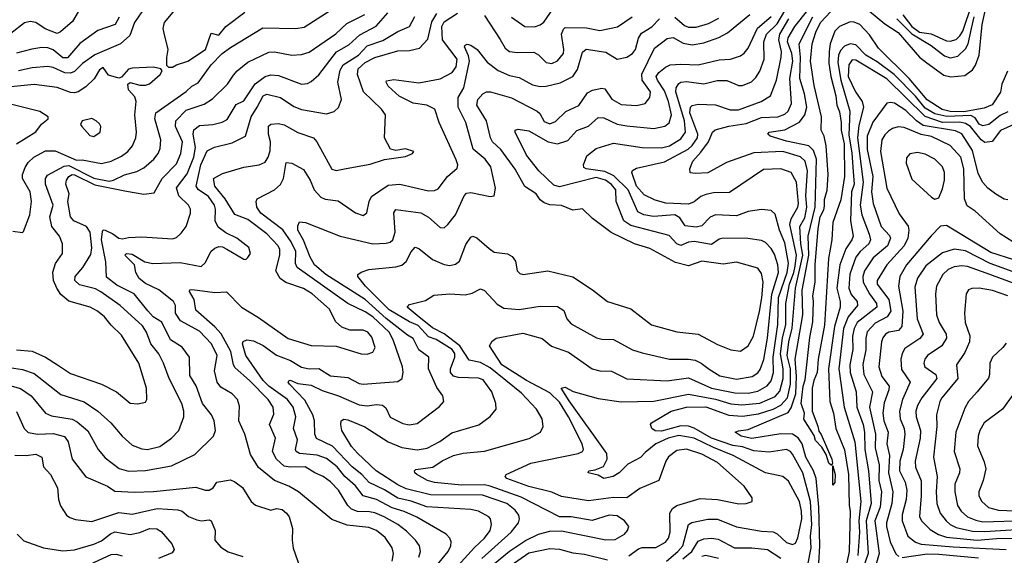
# Model space of a CAD drawing. Extents: x 1308313 to 1441400, y 959662 to 1036319.
# Tile 354 of 656: x 1375681 to 1380796, y 1001755 to 1004540. Entities that reach past the tile are written whole.
import ezdxf

# ---------------------------------------------------------------- set-up
doc = ezdxf.new("R2010")
doc.units = 0

msp = doc.modelspace()

# ---------------------------------------------------------------- linework, layer by layer
at = {"layer": '0CON10XD'}
for points in [[(1375663.7, 1002823.7), (1375745, 1002816.1), (1375815, 1002785.4), (1375876.4, 1002746.4), (1375945, 1002701.2), (1376105.3, 1002645.3), (1376184, 1002605), (1376255, 1002546), (1376295, 1002542.5), (1376335, 1002551.2), (1376340.8, 1002565), (1376339.5, 1002625), (1376300, 1002755), (1376209.7, 1002899.7), (1376155, 1002952.2), (1376120.9, 1002995), (1376084.8, 1003024.9), (1376046.2, 1003046.2), (1375936.6, 1003076.6), (1375895, 1003112), (1375873.8, 1003143.8), (1375855.9, 1003185), (1375852.3, 1003227.7), (1375866.9, 1003273.1), (1375903.8, 1003325), (1375903.3, 1003375), (1375887.1, 1003415), (1375847.2, 1003465), (1375837.9, 1003515), (1375853.8, 1003575), (1375815.2, 1003685), (1375814, 1003715), (1375825, 1003732.2), (1375911.7, 1003778.3), (1375935, 1003781.6), (1376065, 1003716.1), (1376145, 1003701.4), (1376167.1, 1003705), (1376225, 1003734.3), (1376289.5, 1003750.5), (1376325, 1003770.4), (1376377.7, 1003815), (1376400, 1003845), (1376409.9, 1003870.1), (1376413.3, 1003915), (1376383, 1004025), (1376388, 1004055), (1376545, 1004166.7), (1376575, 1004194.7), (1376608.3, 1004211.7), (1376674.6, 1004305), (1376733.3, 1004365), (1376775.3, 1004395), (1376942.9, 1004497.1), (1377115, 1004494.6), (1377158.3, 1004501.7), (1377299.1, 1004590.9)], [(1376335, 1004608.6), (1376277.6, 1004525), (1376252.6, 1004457.4), (1376205, 1004413.8), (1376071.8, 1004358.2), (1376006.9, 1004313.1), (1375965, 1004271.4), (1375945, 1004261.3), (1375915, 1004262.9), (1375855, 1004291.8), (1375826.7, 1004296.7), (1375745, 1004290.4), (1375675, 1004274.3)], [(1376485, 1004590), (1376431.4, 1004525), (1376424.5, 1004495), (1376429.8, 1004469.8), (1376450.8, 1004385), (1376442.9, 1004342.9), (1376443.3, 1004303.3), (1376453, 1004293), (1376475, 1004292.9)], [(1378845, 1001753.2), (1378895, 1001789.5), (1378915, 1001795.3), (1378985, 1001795.9), (1379036.3, 1001823.7), (1379050.9, 1001845), (1379059.5, 1001875), (1379058.2, 1001975), (1379071.5, 1001998.5), (1379095.2, 1002014.8), (1379215, 1002050.6), (1379305, 1002045.3), (1379416.9, 1002023.1), (1379455.5, 1002024.5), (1379486.7, 1002035), (1379485.8, 1002055), (1379444.5, 1002115), (1379305, 1002238.7), (1379225, 1002281.9), (1379145, 1002307.3), (1379095, 1002300.6), (1379052.1, 1002267.9), (1379036.8, 1002245), (1379001.4, 1002145), (1378902.5, 1002102.5), (1378835, 1002054.6), (1378765, 1002055.2), (1378635, 1002039.5), (1378495, 1002060.9), (1378445, 1002082.9), (1378325, 1002112.8), (1378211.4, 1002155), (1378202, 1002165), (1378208, 1002175), (1378336, 1002235), (1378581.2, 1002285), (1378604.3, 1002295), (1378609.5, 1002305), (1378603.2, 1002335), (1378531.6, 1002475), (1378485, 1002551.5), (1378435, 1002599.7), (1378314.3, 1002664.3), (1378185, 1002746.3), (1378120.8, 1002845), (1378135, 1002868.8), (1378155.7, 1002884.3), (1378295, 1002909.6), (1378395, 1002881.9), (1378443.2, 1002843.2), (1378532, 1002812), (1378655, 1002725.4), (1378695, 1002713.8), (1378755, 1002712.5), (1378835, 1002673.1), (1379045, 1002661.8), (1379155, 1002678.1), (1379275, 1002624.8), (1379395, 1002600.9), (1379465, 1002597.6), (1379515, 1002609), (1379564, 1002636), (1379585, 1002662.3), (1379597.4, 1002705), (1379595.7, 1002785), (1379619.7, 1002955), (1379623, 1003095), (1379667.3, 1003225), (1379675.1, 1003275), (1379655, 1003379.5), (1379627.8, 1003445), (1379605, 1003529.2), (1379585, 1003548.1), (1379535, 1003553.5), (1379465, 1003542.9), (1379405, 1003519.7), (1379294.7, 1003525.3), (1379267.2, 1003512.8), (1379225, 1003468.5), (1379195, 1003461.1), (1379137.8, 1003467.8), (1379109.6, 1003509.6), (1379085, 1003524.8), (1378972.6, 1003517.4), (1378922.9, 1003525), (1378891.8, 1003541.8), (1378842.2, 1003655), (1378768.1, 1003728.1), (1378721.2, 1003751.2), (1378624.3, 1003764.3), (1378611.8, 1003771.8), (1378609.2, 1003785), (1378627.3, 1003832.7), (1378675, 1003870), (1378765, 1003898.9), (1378915, 1003875.2), (1379015, 1003874), (1379055.8, 1003884.2), (1379115, 1003920), (1379139.2, 1003955), (1379135.1, 1004015), (1379088.5, 1004165), (1379090.3, 1004185), (1379105, 1004208.2), (1379115, 1004215.3), (1379145, 1004218.8), (1379235, 1004205.8), (1379303.4, 1004223.4), (1379354.7, 1004224.7), (1379395, 1004207.3), (1379415, 1004197.3), (1379435, 1004197.7), (1379482.4, 1004217.6), (1379505, 1004239.5), (1379525, 1004272.2), (1379548.9, 1004335), (1379546.4, 1004425), (1379559.7, 1004465), (1379615, 1004518.4), (1379655, 1004585.7)], [(1378235, 1004552.9), (1378305, 1004503.8), (1378355, 1004502.7), (1378385, 1004513.1), (1378402.9, 1004527.1), (1378449.7, 1004595)], [(1379774.3, 1001705.7), (1379791.6, 1001795), (1379789, 1001855), (1379796.5, 1001915), (1379788.6, 1002035), (1379749.7, 1002185), (1379695, 1002281.1), (1379684.8, 1002294.8), (1379665, 1002304.8), (1379575, 1002292), (1379495, 1002299.3), (1379435, 1002318.8), (1379385, 1002326.9), (1379275, 1002364.9), (1379185, 1002416.6), (1379155, 1002427.5), (1379115, 1002429.1), (1379015, 1002401.7), (1378982.7, 1002402.7), (1378964.2, 1002415), (1378958, 1002435), (1378962.5, 1002445), (1379065.4, 1002505), (1379145, 1002526.4), (1379245, 1002528.2), (1379365, 1002484.8), (1379435, 1002478.6), (1379518.6, 1002491.4), (1379595, 1002516), (1379635, 1002535.5), (1379668.8, 1002575), (1379685.8, 1002645), (1379685.8, 1002725), (1379668.2, 1002795), (1379676.7, 1002865), (1379693.8, 1002936.2), (1379710.3, 1003145), (1379749.3, 1003315), (1379738.9, 1003375), (1379733.8, 1003465), (1379759.8, 1003510.2), (1379770.5, 1003565), (1379764.9, 1003625.1), (1379774.1, 1003754.1), (1379761.1, 1003805), (1379736.2, 1003826.2), (1379645, 1003855.5), (1379495, 1003847.5), (1379353, 1003797), (1379255, 1003744.6), (1379190.9, 1003740.9), (1379164.4, 1003744.4), (1379162.5, 1003765), (1379178.2, 1003805), (1379218.7, 1003851.3), (1379259.7, 1003905), (1379279.1, 1003955), (1379293.1, 1003966.9), (1379364.2, 1003985.8), (1379455, 1003999.8), (1379535, 1004031.9), (1379620, 1004035), (1379655, 1004049.1), (1379673.3, 1004065), (1379690.8, 1004105), (1379681, 1004235), (1379697.2, 1004325), (1379692.4, 1004365), (1379669.3, 1004425), (1379672.1, 1004445), (1379707.5, 1004505), (1379775, 1004588.9)], [(1380095.7, 1004585), (1380175, 1004518.6), (1380245, 1004474.1), (1380356, 1004346), (1380393.8, 1004315), (1380482.4, 1004252.4), (1380517.7, 1004242.3), (1380590.3, 1004249.7), (1380630, 1004280), (1380646.5, 1004303.5), (1380664.6, 1004355.4), (1380681, 1004515), (1380705.8, 1004625)], [(1380269.4, 1004565), (1380315, 1004504.3), (1380355, 1004475.5), (1380415, 1004466.4), (1380495, 1004430), (1380515, 1004428.2), (1380545, 1004436.4), (1380565, 1004455.3), (1380579.7, 1004480.3), (1380628.9, 1004625)], [(1375605, 1002735.6), (1375695, 1002721.9), (1375755, 1002700.2), (1375895, 1002590.7), (1376015, 1002553.8), (1376086.5, 1002505), (1376153.9, 1002443.9), (1376212.5, 1002375), (1376265, 1002327.5), (1376315, 1002308.2), (1376345, 1002305.4), (1376408.3, 1002321.7), (1376470, 1002365), (1376507.3, 1002405), (1376533.8, 1002475), (1376534, 1002505), (1376523.3, 1002545), (1376457.5, 1002675), (1376428.4, 1002755), (1376403, 1002803), (1376362, 1002855), (1376340, 1002915), (1376318.8, 1002948.8), (1376202.1, 1003055), (1376102.3, 1003125), (1376075, 1003140.6), (1375991.4, 1003161.4), (1375966.2, 1003185), (1375969.6, 1003205), (1376008.7, 1003251.3), (1376051, 1003319), (1376055.2, 1003354.8), (1376046.5, 1003435), (1376027.2, 1003465), (1375961.5, 1003495), (1375944.2, 1003515), (1375931.5, 1003595), (1375938.2, 1003635), (1375921.1, 1003685), (1375923.3, 1003705), (1375935, 1003724.7), (1375953.3, 1003735), (1375965, 1003734.2), (1376071.7, 1003681.7), (1376235, 1003648.4), (1376325, 1003633.3), (1376379.9, 1003640.1), (1376421.6, 1003715), (1376495, 1003791.5), (1376517.4, 1003845), (1376526.7, 1003905), (1376489.7, 1003985), (1376492.3, 1004015), (1376545, 1004070), (1376639.6, 1004100.4), (1376682, 1004128), (1376759.6, 1004205), (1376791.4, 1004251.4), (1376810, 1004275), (1376865, 1004318.9), (1376975, 1004371.3), (1377003.6, 1004373.6), (1377095, 1004355.4), (1377145, 1004358.9), (1377185, 1004370.8), (1377323.2, 1004466.8), (1377379.9, 1004520.1), (1377472.8, 1004567.2)], [(1375985, 1004581.5), (1375955, 1004531.2), (1375893.3, 1004476.7), (1375875, 1004468.9), (1375812.9, 1004492.9), (1375765, 1004526), (1375735, 1004530), (1375705, 1004523.8), (1375635, 1004468.2)], [(1376196.6, 1004553.4), (1376176, 1004515), (1376086.1, 1004483.9), (1375992.9, 1004417.1), (1375928.1, 1004341.9), (1375905, 1004341.5), (1375855, 1004382.5), (1375826, 1004394), (1375795, 1004395.3), (1375743.4, 1004386.6), (1375664.3, 1004365.7)], [(1377616.2, 1001725), (1377622.5, 1001765), (1377615.4, 1001795), (1377578.8, 1001848.8), (1377535, 1001884.7), (1377495, 1001900), (1377382.7, 1001912.7), (1377302.3, 1001942.3), (1377128.8, 1002085), (1377078.8, 1002115), (1377004.2, 1002144.2), (1376921.9, 1002211.9), (1376880.4, 1002280.4), (1376850.4, 1002385), (1376818.8, 1002455), (1376821.7, 1002531.7), (1376811.4, 1002565), (1376784.6, 1002594.6), (1376725, 1002629.1), (1376706.7, 1002655), (1376692.9, 1002715), (1376706.9, 1002795), (1376677.5, 1002855), (1376615, 1002921.4), (1376515.2, 1002975.2), (1376490.8, 1003015), (1376490.4, 1003055), (1376479.3, 1003075), (1376403.3, 1003135), (1376335, 1003169.3), (1376302, 1003195), (1376283.8, 1003225), (1376276.3, 1003266.3), (1376226.7, 1003315), (1376236, 1003324), (1376265, 1003320.6), (1376331.4, 1003281.4), (1376371.7, 1003271.7), (1376515, 1003277.9), (1376623.3, 1003256.7), (1376644.6, 1003275.4), (1376675, 1003335.8), (1376695, 1003353.1), (1376715, 1003360.6), (1376735, 1003358.6), (1376757.4, 1003347.4), (1376845, 1003294.2), (1376855.9, 1003294.1), (1376866, 1003304), (1376878.8, 1003325), (1376871.4, 1003355), (1376809.2, 1003405), (1376752, 1003432), (1376711, 1003461), (1376695.3, 1003495), (1376697.6, 1003555), (1376692.4, 1003575), (1376661.1, 1003621.1), (1376607.7, 1003657.7), (1376597.5, 1003675), (1376621.3, 1003785), (1376655, 1003858.5), (1376692.2, 1003877.8), (1376785, 1003899.8), (1376852.9, 1003935), (1376882.7, 1004035), (1376914.3, 1004085), (1376945, 1004143.8), (1376965, 1004153.4), (1377035, 1004135.3), (1377105, 1004089.4), (1377145, 1004073.5), (1377275, 1004050), (1377315, 1004062.7), (1377337.1, 1004082.9), (1377352.2, 1004125), (1377332.9, 1004215), (1377345, 1004278.1), (1377361.2, 1004305), (1377440.7, 1004355), (1377485, 1004404.4), (1377567.9, 1004432.1), (1377645, 1004479), (1377705, 1004504.5), (1377733.2, 1004556.8)], [(1376475, 1004292.9), (1376494.4, 1004305.6), (1376553.3, 1004325), (1376646.7, 1004385), (1376675, 1004470), (1376715, 1004460), (1376751.8, 1004505), (1376850.1, 1004579.9)], [(1376684.7, 1003995.3), (1376733.2, 1004006.8), (1376758.5, 1004021.5), (1376805, 1004098.9), (1376845, 1004117.5), (1376903.4, 1004206.6), (1376955, 1004244.8), (1376985, 1004253.2), (1377025, 1004249.5), (1377145, 1004205.4), (1377175, 1004208.5), (1377195, 1004219.1), (1377235, 1004253.5), (1377326.6, 1004373.4), (1377391, 1004409), (1377448.1, 1004461.9), (1377532.8, 1004507.2), (1377593.3, 1004575)], [(1377789, 1001631), (1377907.2, 1001775), (1377921.2, 1001805), (1377922.7, 1001825), (1377914.6, 1001844.6), (1377895.6, 1001865), (1377743, 1001953), (1377677.3, 1001982.7), (1377615, 1002001.5), (1377535, 1002044.8), (1377464.5, 1002064.5), (1377425, 1002116.7), (1377369.5, 1002165), (1377330, 1002215), (1377275, 1002258.7), (1377225.4, 1002275.4), (1377134.8, 1002284.8), (1377117.1, 1002295), (1377114, 1002305), (1377124.3, 1002355), (1377103.1, 1002415), (1377115.8, 1002475), (1377102, 1002525), (1377071.1, 1002565), (1376974.7, 1002634.7), (1376946.1, 1002665), (1376856.1, 1002795), (1376838.9, 1002855), (1376842.4, 1002867.6), (1376860, 1002875), (1376895, 1002871.2), (1376945, 1002845.9), (1377015, 1002795.2), (1377087.4, 1002767.4), (1377145, 1002733), (1377185, 1002724.3), (1377235, 1002727.2), (1377295, 1002687.9), (1377385, 1002680), (1377445, 1002649.3), (1377465, 1002645.3), (1377645, 1002659.5), (1377668.1, 1002675), (1377672.8, 1002707.2), (1377669.6, 1002735), (1377621.4, 1002875), (1377600.8, 1002915), (1377515, 1002996), (1377475, 1003022.1), (1377385, 1003063.9), (1377121.8, 1003251.8), (1377112.8, 1003272.8), (1377114.5, 1003335), (1377090.3, 1003385), (1377047.6, 1003447.6), (1376932.5, 1003535), (1376912.8, 1003565), (1376908.5, 1003595), (1376915, 1003608.9), (1377005, 1003656.2), (1377035, 1003682.9), (1377051.6, 1003715), (1377065, 1003798.1), (1377095, 1003794.6), (1377155, 1003760.6), (1377189.3, 1003705), (1377210.6, 1003655), (1377245, 1003617.3), (1377267.4, 1003607.4), (1377335, 1003598.9), (1377425, 1003535.6), (1377465, 1003521.9), (1377484.4, 1003535.6), (1377495.3, 1003595), (1377508.8, 1003621.2), (1377595, 1003679.7), (1377655, 1003684.7), (1377805, 1003650.8), (1377835, 1003652.7), (1377855, 1003661.1), (1377902.5, 1003725), (1377952.6, 1003767.4), (1377956.7, 1003785), (1377948.8, 1003811.2), (1377859.6, 1004005), (1377837.8, 1004075), (1377795.6, 1004095.6), (1377725, 1004105.2), (1377652.7, 1004142.7), (1377594.5, 1004195), (1377584.5, 1004215), (1377587, 1004223), (1377625, 1004228.8), (1377755, 1004211.3), (1377865, 1004232), (1377928, 1004265), (1377948.9, 1004295), (1377954, 1004335), (1377877, 1004435), (1377873, 1004505), (1377885, 1004528.7), (1377955, 1004574.4)], [(1377905, 1001643.3), (1378043.6, 1001796.4), (1378095.9, 1001845), (1378124, 1001885), (1378132.5, 1001915), (1378126.2, 1001945), (1378118.5, 1001955), (1378065, 1001984.7), (1378025, 1001993.2), (1377795, 1002008.1), (1377715, 1002037.4), (1377645, 1002052.8), (1377575, 1002096.1), (1377496.4, 1002133.6), (1377458.1, 1002175), (1377407.9, 1002215), (1377305, 1002322.5), (1377223.2, 1002363.2), (1377214.7, 1002385), (1377212.4, 1002455), (1377202.8, 1002485), (1377161.9, 1002561.9), (1377082.1, 1002645), (1377075.6, 1002655), (1377078.3, 1002661.7), (1377085, 1002665.3), (1377125, 1002649.1), (1377195, 1002640.7), (1377252.6, 1002612.6), (1377336.9, 1002585), (1377445, 1002538.1), (1377485, 1002532.6), (1377535, 1002539.1), (1377565.2, 1002535.2), (1377582.9, 1002522.9), (1377605, 1002473.3), (1377670.6, 1002440.6), (1377703.6, 1002433.6), (1377745, 1002441.5), (1377861.3, 1002528.7), (1377884.4, 1002555), (1377878.5, 1002585), (1377848.4, 1002628.4), (1377804.7, 1002725), (1377806, 1002785), (1377754.3, 1002824.3), (1377725, 1002882.9), (1377695, 1002900), (1377585, 1002986.3), (1377475, 1003085.4), (1377271.4, 1003215), (1377212.5, 1003265), (1377189.1, 1003305), (1377154.2, 1003394.2), (1377126.2, 1003445), (1377125, 1003467.5), (1377135, 1003490), (1377165, 1003485.7), (1377344.8, 1003414.8), (1377515.3, 1003375.3), (1377585, 1003377.5), (1377605, 1003383.1), (1377619.2, 1003395), (1377631.6, 1003435), (1377623.5, 1003536.5), (1377635, 1003553.1), (1377765, 1003536.7), (1377803.7, 1003513.7), (1377865, 1003460), (1377885, 1003457.8), (1377905, 1003474.5), (1377944.3, 1003525.7), (1377989.2, 1003625), (1378002.3, 1003637.7), (1378025, 1003642), (1378125, 1003620), (1378146.2, 1003623.8), (1378151.9, 1003665), (1378128.8, 1003775), (1378099.3, 1003815), (1378036.2, 1003866.2), (1377997.6, 1004005), (1377958.6, 1004085), (1377959.1, 1004135), (1377987.8, 1004185), (1378017.6, 1004325), (1378012.4, 1004352.4), (1377991.8, 1004398.2), (1377995, 1004408.1), (1378005, 1004412.1), (1378025, 1004407.9), (1378056.9, 1004385), (1378109.5, 1004319.5), (1378165.6, 1004275.6), (1378225, 1004249.7), (1378275, 1004240), (1378345, 1004200.6), (1378385, 1004192.8), (1378415.8, 1004194.2), (1378488.8, 1004211.2), (1378555, 1004244.7), (1378578.1, 1004281.9), (1378605, 1004371.4), (1378623.5, 1004386.5), (1378725, 1004370.9), (1378785, 1004334.2), (1378835, 1004345.2), (1378863.9, 1004365), (1378879.7, 1004385), (1378895.2, 1004444.8), (1378910.2, 1004469.8), (1378965, 1004503.4), (1379003.9, 1004545)], [(1378081.2, 1001738.8), (1378233.4, 1001876.6), (1378271.2, 1001925), (1378277.9, 1001945), (1378273.1, 1001965), (1378255, 1001990.8), (1378210.8, 1002025), (1378085, 1002067.7), (1377815, 1002070.3), (1377689, 1002101), (1377645, 1002121.9), (1377532.5, 1002195), (1377435, 1002286.2), (1377405, 1002320.8), (1377354.5, 1002405), (1377348.6, 1002435), (1377351.4, 1002455), (1377365, 1002462.5), (1377385, 1002459.7), (1377473.6, 1002423.6), (1377595, 1002345.6), (1377665, 1002316.8), (1377745, 1002304), (1377797.7, 1002312.3), (1377862.5, 1002347.5), (1377925, 1002392.7), (1378066, 1002434), (1378125, 1002477.8), (1378155.5, 1002514.5), (1378154.6, 1002545), (1378134.1, 1002605), (1378087.8, 1002667.8), (1378065, 1002675.7), (1377960.7, 1002679.3), (1377935, 1002686.2), (1377917.9, 1002705), (1377918.9, 1002725), (1377941.5, 1002785), (1377940.5, 1002805), (1377928.1, 1002825), (1377845, 1002877.4), (1377805, 1002891.9), (1377750.6, 1002950.6), (1377705, 1002970.1), (1377600.9, 1003030.9), (1377477.4, 1003155), (1377437.1, 1003205), (1377437.5, 1003215), (1377455, 1003228.1), (1377495, 1003241.1), (1377634.1, 1003255.9), (1377665, 1003264.6), (1377687.7, 1003282.3), (1377715, 1003333.1), (1377735, 1003357.1), (1377755, 1003351.1), (1377825, 1003292.7), (1377885, 1003267.3), (1377915, 1003261.8), (1377945, 1003269.4), (1377964.6, 1003285.4), (1377997.9, 1003372.1), (1378025, 1003410), (1378035, 1003414.3), (1378055, 1003405.6), (1378119.9, 1003349.9), (1378145, 1003331.8), (1378215, 1003322.5), (1378239.5, 1003309.5), (1378256.9, 1003285), (1378264.4, 1003234.4), (1378279.7, 1003219.7), (1378295.8, 1003215.8), (1378425, 1003234.5), (1378553.4, 1003203.4), (1378655.9, 1003135.9), (1378734, 1003075), (1378855, 1003036.5), (1378963.3, 1002953.3), (1379095, 1002917.9), (1379205, 1002905.5), (1379305, 1002851.1), (1379375, 1002823.3), (1379425, 1002817.1), (1379465, 1002844.2), (1379492.5, 1002895), (1379523.5, 1003023.5), (1379536.6, 1003093.4), (1379543.1, 1003175), (1379535, 1003220), (1379515, 1003248.5), (1379405, 1003280), (1379335, 1003269.2), (1379225, 1003285.3), (1379155, 1003260.8), (1379087.2, 1003277.2), (1378955, 1003350), (1378875, 1003375.3), (1378754, 1003434), (1378656.9, 1003506.9), (1378605, 1003556.7), (1378555, 1003550.6), (1378495, 1003574.1), (1378435, 1003577.3), (1378405, 1003587.2), (1378385, 1003602.9), (1378362.9, 1003635), (1378305, 1003673.1), (1378255, 1003762.3), (1378179.7, 1003865), (1378137.3, 1003905), (1378126.5, 1003925), (1378105.9, 1004015), (1378055.5, 1004095), (1378060, 1004125), (1378087.5, 1004155), (1378105, 1004164.6), (1378125.7, 1004165.7), (1378235, 1004133.5), (1378368.2, 1004065), (1378382.6, 1004052.6), (1378405, 1004010.8), (1378435, 1003998.9), (1378465, 1004010.4), (1378518.1, 1004061.9), (1378585.9, 1004094.1), (1378630.9, 1004159.1), (1378656.5, 1004173.5), (1378705, 1004183.9), (1378721, 1004181), (1378757.2, 1004127.2), (1378805, 1004098.9), (1378885, 1004093.4), (1378930.8, 1004105), (1378954.5, 1004135), (1378957.8, 1004165), (1378914.3, 1004225), (1378913, 1004257), (1378977.7, 1004392.3), (1379045, 1004441.5), (1379075, 1004447.2), (1379128.2, 1004418.2), (1379175, 1004409.1), (1379235, 1004419.6), (1379312.8, 1004447.2), (1379358.6, 1004471.4), (1379473.1, 1004566.9)], [(1377376.6, 1003766.6), (1377501.7, 1003788.3), (1377575, 1003813.5), (1377685, 1003828.5), (1377721.2, 1003845), (1377728, 1003855), (1377685, 1003869.2), (1377635, 1003859.2), (1377607.7, 1003867.7), (1377576.4, 1003926.4), (1377581.4, 1004045), (1377560.9, 1004075), (1377466.1, 1004165), (1377435.7, 1004255.7), (1377438.3, 1004285), (1377475, 1004316.7), (1377525, 1004342.7), (1377645, 1004377.5), (1377705, 1004379.5), (1377758, 1004392), (1377801.2, 1004438.8), (1377821.1, 1004528.9), (1377848.2, 1004571.8)], [(1378146.5, 1001713.5), (1378225, 1001777.6), (1378308.1, 1001831.8), (1378375.2, 1001864.8), (1378435, 1001881.2), (1378495, 1001882), (1378725, 1001835.4), (1378775, 1001837.7), (1378822.2, 1001865), (1378838.9, 1001885), (1378845.6, 1001905), (1378822.5, 1001935), (1378785, 1001960.9), (1378743.3, 1001965), (1378655, 1001936.6), (1378545, 1001955.8), (1378485, 1001956.1), (1378285, 1002057), (1378125, 1002115.6), (1378095, 1002122), (1377975, 1002120.9), (1377835, 1002133.7), (1377800, 1002145), (1377744.3, 1002175), (1377733.5, 1002185), (1377732.2, 1002195), (1377739.1, 1002200.9), (1377826.3, 1002213.7), (1377875, 1002247.4), (1377935, 1002274.1), (1377985, 1002285.9), (1378095, 1002296.3), (1378327.5, 1002362.5), (1378386, 1002395), (1378400, 1002425), (1378394.4, 1002465), (1378366.1, 1002515), (1378287.7, 1002597.7), (1378125, 1002730), (1378075, 1002758), (1378015, 1002770.8), (1377966.4, 1002845), (1377885, 1002907.7), (1377825, 1002938.9), (1377745, 1003002.8), (1377692.7, 1003045), (1377705, 1003060), (1377789.1, 1003080.9), (1377832.1, 1003107.9), (1377915, 1003115.3), (1377995, 1003108.8), (1378031.2, 1003118.8), (1378075, 1003140.6), (1378095, 1003131.4), (1378160.5, 1003060.5), (1378195, 1003040.7), (1378275, 1003033.2), (1378385, 1003051.1), (1378475, 1003049.2), (1378508.3, 1003028.3), (1378523.3, 1002985), (1378545, 1002959.4), (1378676.7, 1002886.7), (1378705, 1002879.1), (1378765, 1002877.1), (1378865, 1002823.8), (1378915, 1002807.5), (1379055.8, 1002775.8), (1379155, 1002775.2), (1379189.5, 1002769.5), (1379221.8, 1002755), (1379263, 1002723), (1379318.1, 1002688.1), (1379405, 1002671), (1379485.5, 1002684.5), (1379515, 1002704.7), (1379528.2, 1002721.8), (1379545.9, 1002774.1), (1379566, 1002885), (1379587.5, 1003112.5), (1379622.9, 1003225), (1379619.3, 1003265), (1379601.3, 1003321.3), (1379585, 1003350), (1379555, 1003381.5), (1379535, 1003392.7), (1379463.3, 1003403.3), (1379335.3, 1003404.7), (1379315, 1003398.7), (1379275, 1003371.6), (1379185, 1003387.2), (1379155, 1003383.3), (1379115, 1003366.2), (1379094.2, 1003374.2), (1379055, 1003417.3), (1378935, 1003448.5), (1378855, 1003470.4), (1378819.2, 1003495), (1378778.9, 1003595), (1378778, 1003655), (1378755, 1003683.5), (1378724, 1003705), (1378675, 1003719.8), (1378485, 1003671.1), (1378455, 1003679.1), (1378377.7, 1003755), (1378313.2, 1003835), (1378254.3, 1003955), (1378254.3, 1003965.7), (1378269.5, 1003970.5), (1378325, 1003962), (1378425.7, 1003905.7), (1378475, 1003895.2), (1378527.9, 1003912.1), (1378575, 1003963.2), (1378635, 1003986.9), (1378685, 1004030.9), (1378715, 1004029.1), (1378785, 1003996.5), (1378835, 1003987.6), (1378975, 1003974.1), (1379032.8, 1003987.2), (1379055, 1004003.3), (1379066, 1004045), (1379050.5, 1004115), (1379029.7, 1004169.7), (1378993.3, 1004225), (1378987.3, 1004245), (1379000.9, 1004265), (1379036.4, 1004293.6), (1379060, 1004305), (1379115, 1004309.5), (1379205.2, 1004304.8), (1379315, 1004332), (1379373.8, 1004335), (1379425, 1004351.5), (1379445, 1004365.5), (1379465, 1004391.5), (1379513.2, 1004496.8), (1379584.2, 1004555.8)], [(1378095, 1004561.9), (1378177.4, 1004437.4), (1378202.5, 1004392.5), (1378225, 1004375.4), (1378265, 1004369.1), (1378350.8, 1004370.8), (1378375, 1004356.7), (1378415, 1004317.1), (1378445, 1004312.2), (1378475, 1004326.7), (1378505.2, 1004364.8), (1378508.1, 1004385), (1378495.7, 1004464.3), (1378505, 1004490.6), (1378515, 1004499.6), (1378625, 1004498.1), (1378695, 1004483.1), (1378786.9, 1004503.1), (1378861.8, 1004555)], [(1379041.2, 1001725), (1379100.2, 1001775), (1379125.2, 1001805), (1379155, 1001916.2), (1379173.1, 1001926.9), (1379255, 1001943.3), (1379305, 1001943.2), (1379405, 1001904.2), (1379535, 1001880.2), (1379595, 1001877.8), (1379616.5, 1001866.5), (1379665, 1001822.3), (1379695, 1001811.5), (1379710.9, 1001819.1), (1379723.1, 1001846.9), (1379743.9, 1001945), (1379742.9, 1001985), (1379732.6, 1002035), (1379675, 1002141.5), (1379645, 1002165.5), (1379555, 1002184.6), (1379387.3, 1002275), (1379285, 1002315.1), (1379185, 1002365.3), (1379105, 1002378), (1379050, 1002365), (1378985.9, 1002335), (1378929.2, 1002290.8), (1378905, 1002263.8), (1378840.4, 1002229.6), (1378795, 1002183.5), (1378763.8, 1002165), (1378715.6, 1002155.6), (1378685, 1002172.2), (1378634, 1002185), (1378638, 1002195), (1378670.9, 1002199.1), (1378712.7, 1002217.3), (1378733, 1002255), (1378731.5, 1002285), (1378535, 1002558.4), (1378494.4, 1002625), (1378515, 1002629.4), (1378556.7, 1002606.7), (1378685, 1002571.4), (1378805, 1002552.6), (1378975, 1002557.5), (1379155, 1002593.7), (1379295, 1002566.4), (1379375, 1002542.8), (1379432.4, 1002537.6), (1379525, 1002546.5), (1379605, 1002580.4), (1379630.5, 1002609.5), (1379646.2, 1002675), (1379647.5, 1002725), (1379633.6, 1002803.6), (1379642.8, 1002885), (1379660, 1002955), (1379660.3, 1003065), (1379679.8, 1003165), (1379702.8, 1003225), (1379709.3, 1003259.3), (1379715.9, 1003315.9), (1379681.1, 1003475), (1379688, 1003505), (1379724, 1003565), (1379727.4, 1003585), (1379715.9, 1003695.9), (1379688.6, 1003745), (1379635, 1003765.5), (1379545, 1003761.9), (1379368.1, 1003641.9), (1379285, 1003639.5), (1379245, 1003631.6), (1379218.4, 1003621.6), (1379185, 1003593.8), (1379155, 1003581.3), (1379037, 1003587), (1378982.4, 1003602.4), (1378925, 1003630), (1378885, 1003675.3), (1378860.9, 1003745), (1378864.3, 1003755.7), (1378885, 1003767.8), (1379030.9, 1003800.9), (1379153.3, 1003866.6), (1379175, 1003886.2), (1379202.1, 1003925), (1379203.9, 1003945), (1379162.6, 1004055), (1379164.8, 1004085.2), (1379175, 1004094.6), (1379205, 1004101.3), (1379295, 1004098.2), (1379372.2, 1004072.2), (1379415, 1004070.7), (1379533.3, 1004115), (1379581.8, 1004145), (1379612.4, 1004225), (1379636.4, 1004345), (1379638, 1004375), (1379625.1, 1004435), (1379630, 1004465), (1379676.7, 1004545)], [(1379085, 1004553.1), (1379135, 1004510.3), (1379155, 1004501.8), (1379195, 1004501.2), (1379259.9, 1004520.1), (1379312.6, 1004547.4)], [(1379832, 1001715), (1379838.3, 1001805), (1379833.1, 1002005), (1379819.1, 1002155), (1379805.1, 1002195.1), (1379764.3, 1002265), (1379744.8, 1002335), (1379725, 1002366.7), (1379695, 1002385.6), (1379635, 1002386.5), (1379485, 1002362.6), (1379429.4, 1002375), (1379397.1, 1002395), (1379415, 1002403.3), (1379465, 1002409.4), (1379672.5, 1002497.5), (1379688, 1002522), (1379712.5, 1002595), (1379716.3, 1002685), (1379709.6, 1002775), (1379749.1, 1003005), (1379745.7, 1003134.3), (1379780.7, 1003315), (1379776, 1003415), (1379812.8, 1003565), (1379820, 1003815), (1379805, 1003859.2), (1379780, 1003885), (1379665, 1003908.3), (1379580, 1003935), (1379567.5, 1003945), (1379575, 1003956), (1379655, 1003967.7), (1379732.5, 1004007.5), (1379760.2, 1004045), (1379770.3, 1004085), (1379758, 1004155), (1379733.3, 1004235), (1379737.3, 1004345), (1379729.6, 1004415), (1379800.4, 1004555)], [(1380812.8, 1004272.8), (1380782.3, 1004205), (1380775.9, 1004164.1), (1380732.5, 1004097.5), (1380690.6, 1004079.4), (1380585, 1004061.2), (1380515, 1004062.5), (1380473.6, 1004073.6), (1380395, 1004122.8), (1380300.8, 1004235), (1380142.2, 1004392.2), (1380095, 1004461.1), (1380045, 1004514.5), (1380015, 1004527.8), (1379995, 1004528.9), (1379938.9, 1004505), (1379915, 1004479.7), (1379891.6, 1004415), (1379885.3, 1004374.7), (1379884.3, 1004314.3), (1379894.9, 1004245), (1379920.2, 1004145), (1379926.5, 1004095), (1379939.1, 1004060.9), (1379948.5, 1004005), (1379948, 1003965), (1379963.4, 1003895), (1379966.3, 1003725), (1379946.6, 1003603.4), (1379904.2, 1003485), (1379900, 1003395), (1379881.7, 1003298.3), (1379862.5, 1002952.5), (1379829, 1002775), (1379822.9, 1002705), (1379806.4, 1002665), (1379798.4, 1002625), (1379798.3, 1002505), (1379826.8, 1002426.8), (1379831.4, 1002401.4), (1379845, 1002383.8), (1379900, 1002255), (1379903.3, 1002235), (1379898.3, 1002221.7), (1379884.4, 1002235), (1379870.3, 1002280.3), (1379847.8, 1002317.8), (1379815, 1002353.1), (1379807.9, 1002377.9), (1379755, 1002463.3), (1379757.3, 1002495), (1379740, 1002545), (1379751.6, 1002635), (1379761.9, 1002668.1), (1379785, 1002888), (1379801.1, 1002968.9), (1379805.2, 1003075), (1379800.7, 1003105), (1379813.1, 1003175), (1379814, 1003265), (1379828.6, 1003455), (1379839.1, 1003515), (1379858.3, 1003551.7), (1379861.4, 1003571.4), (1379861.8, 1003605), (1379876.2, 1003653.8), (1379880.3, 1003735), (1379871.2, 1003885), (1379860.6, 1003935), (1379844.8, 1003965), (1379845.9, 1004035), (1379808.2, 1004198.2), (1379788.8, 1004325), (1379797.7, 1004415), (1379815.9, 1004475), (1379840.6, 1004525), (1379895, 1004582.9)], [(1380236.7, 1004545), (1380315, 1004466.3), (1380415.8, 1004405), (1380485, 1004352), (1380515, 1004341.1), (1380555, 1004350.9), (1380595, 1004388.4), (1380608.5, 1004415), (1380625.7, 1004495), (1380638.9, 1004555)], [(1380815, 1004061), (1380775, 1004041.5), (1380715, 1003994.8), (1380685, 1003987.9), (1380665, 1003996.6), (1380645, 1004029.2), (1380622.6, 1004042.6), (1380496.6, 1004036.6), (1380435, 1004050.3), (1380385, 1004080.2), (1380335, 1004142.6), (1380223.3, 1004255), (1380135, 1004320.8), (1380076.4, 1004356.4), (1380025, 1004410), (1379994.4, 1004415), (1379965, 1004401.8), (1379945, 1004380.3), (1379934.8, 1004355), (1379931.7, 1004318.3), (1379946.2, 1004225), (1379992.8, 1004065), (1379988.3, 1003941.7), (1380003.9, 1003846.1), (1380010.7, 1003750.7), (1380015.3, 1003685), (1380002.2, 1003645), (1379997, 1003495), (1380011.1, 1003415), (1380004.1, 1003395), (1379971.7, 1003348.3), (1379942, 1003265), (1379926.4, 1003145), (1379942.3, 1003075), (1379942.3, 1003045), (1379913.2, 1002945), (1379882.2, 1002725), (1379889.6, 1002555), (1379909.2, 1002495), (1379920, 1002415), (1379965.8, 1002304.2), (1379986.2, 1002176.2), (1379989.4, 1002015), (1379995.4, 1001985), (1379990.6, 1001775), (1379968.5, 1001675)], [(1380695, 1003901.6), (1380675, 1003915.2), (1380619.4, 1003985), (1380595, 1004001), (1380565, 1004007.1), (1380475, 1004005.6), (1380385, 1004036.7), (1380185, 1004232.8), (1380025, 1004329.8), (1380005, 1004331.8), (1379988.9, 1004305), (1379984, 1004245), (1380022.4, 1004165), (1380057.5, 1004115), (1380064.8, 1004085), (1380039.5, 1003990.5), (1380032.3, 1003925), (1380062.7, 1003695), (1380047, 1003575), (1380055.5, 1003525), (1380094.4, 1003425), (1380100.2, 1003395), (1380091.4, 1003375), (1380047.4, 1003335), (1380024.8, 1003305), (1379993.1, 1003216.9), (1379987.7, 1003145), (1380001, 1003111), (1380030.8, 1003075), (1380033.6, 1003055), (1379984.4, 1002995.6), (1379959.7, 1002935), (1379937, 1002725), (1379963.2, 1002525), (1380018.8, 1002345), (1380050.9, 1002035), (1380040.3, 1001935), (1380043.4, 1001875), (1380034.9, 1001755)], [(1375708.5, 1003771.5), (1375725, 1003798.4), (1375753.3, 1003825), (1375815, 1003858.3), (1375865, 1003857.5), (1375975, 1003809.5), (1376005, 1003810.7), (1376105, 1003793), (1376155.2, 1003804.8), (1376209.3, 1003830.7), (1376242.5, 1003855), (1376267.1, 1003885), (1376283.8, 1003925), (1376288.2, 1003955), (1376278.1, 1004045), (1376286.2, 1004115), (1376278.3, 1004138.3), (1376246.7, 1004175), (1376242.5, 1004205), (1376255, 1004213.3), (1376305, 1004198.8), (1376335, 1004198.8), (1376355, 1004205.8), (1376410, 1004255), (1376420, 1004275), (1376413.9, 1004283.9), (1376375, 1004293.3), (1376265, 1004288.6), (1376245, 1004282), (1376209.2, 1004240.8), (1376195, 1004236.2), (1376141.3, 1004251.3), (1376115, 1004292), (1376095, 1004279.2), (1376067.6, 1004232.4), (1376025, 1004190.4), (1375985, 1004165.4), (1375965, 1004160.3), (1375945, 1004161.8), (1375875, 1004188.2), (1375755, 1004203.2), (1375635, 1004191)], [(1375664.4, 1003895), (1375765, 1003956.8), (1375793.5, 1003996.5), (1375829.2, 1004025), (1375828, 1004035), (1375785, 1004062.5), (1375585, 1004113.8)], [(1380815, 1003603.3), (1380795, 1003606.2), (1380752.6, 1003632.6), (1380710, 1003665), (1380684.4, 1003694.4), (1380660.7, 1003740.7), (1380630.5, 1003860.5), (1380575, 1003947), (1380542.8, 1003962.8), (1380375, 1003989.8), (1380338.8, 1004015), (1380285, 1004068), (1380225, 1004105.2), (1380205, 1004110.3), (1380184.7, 1004105.3), (1380112.8, 1004007.2), (1380083.4, 1003935), (1380084, 1003865), (1380112.6, 1003725), (1380106.2, 1003645), (1380114.8, 1003585), (1380156.5, 1003465), (1380198.8, 1003418.8), (1380203.8, 1003405), (1380188.3, 1003365), (1380115, 1003301.6), (1380068.7, 1003235), (1380061.6, 1003205), (1380063.2, 1003175), (1380094.8, 1003115), (1380131.2, 1003065), (1380133.3, 1003045), (1380031, 1002965), (1380015.2, 1002935), (1380006.8, 1002895), (1380008.5, 1002825), (1379993, 1002745), (1379994.5, 1002705.5), (1380026.7, 1002605), (1380029, 1002525), (1380062.5, 1002435), (1380069.1, 1002395), (1380071.5, 1002305), (1380089.9, 1002195), (1380103.6, 1002025), (1380079, 1001935), (1380088.8, 1001765), (1380047.3, 1001645)], [(1376065, 1003932.5), (1376098, 1003955), (1376102, 1003985), (1376095, 1003998.8), (1376078, 1004015), (1376055, 1004025.6), (1376005.6, 1004014.4), (1375997.1, 1003995), (1376003.1, 1003985), (1376045, 1003937.5), (1376065, 1003932.5)], [(1375455, 1002686.9), (1375685, 1002622.3), (1375740, 1002585), (1375815, 1002494), (1375845, 1002481.1), (1375953.1, 1002463.1), (1375979.1, 1002449.1), (1376035, 1002402.5), (1376087.7, 1002305), (1376125, 1002261.5), (1376197.2, 1002207.2), (1376245, 1002193.6), (1376333.8, 1002196.2), (1376469.3, 1002220.7), (1376590.8, 1002279.2), (1376687.8, 1002375), (1376697.7, 1002405), (1376691.6, 1002455), (1376676.8, 1002485), (1376630.8, 1002545), (1376597.2, 1002637.2), (1376565, 1002690.8), (1376562.9, 1002785), (1376525, 1002836.7), (1376464.1, 1002875), (1376418.2, 1002968.2), (1376374.7, 1002995), (1376346.6, 1003026.6), (1376275, 1003114.2), (1376185, 1003159.6), (1376131.9, 1003201.9), (1376128, 1003282), (1376105.7, 1003395), (1376110.3, 1003439.7), (1376115, 1003447.1), (1376125, 1003445.7), (1376165, 1003427.6), (1376195, 1003404.9), (1376215, 1003400.5), (1376245, 1003408.2), (1376315, 1003411.1), (1376475, 1003400.8), (1376495, 1003408), (1376519.9, 1003430.1), (1376545.3, 1003465), (1376567.3, 1003535), (1376568.2, 1003555), (1376557.8, 1003575), (1376507.7, 1003625), (1376494.8, 1003665.2), (1376550.6, 1003739.4), (1376585, 1003825.5), (1376594.5, 1003875), (1376582.4, 1003945), (1376585, 1003966.7), (1376615, 1003990.6), (1376684.7, 1003995.3)], [(1377754.6, 1001745), (1377763.1, 1001775), (1377756.9, 1001805), (1377737.7, 1001835), (1377690.4, 1001880.4), (1377644.6, 1001915), (1377574.6, 1001955), (1377525, 1001976.7), (1377498.5, 1001981.5), (1377435, 1001982.4), (1377404.6, 1001994.6), (1377385.3, 1002015), (1377336.6, 1002095), (1377295, 1002137.6), (1377257.1, 1002165), (1377213.7, 1002183.7), (1377164, 1002215), (1377085, 1002214.2), (1377055, 1002219.6), (1377014.8, 1002255), (1376994.2, 1002295), (1377010, 1002365), (1376977.5, 1002435), (1377001.2, 1002488.8), (1376997.4, 1002525), (1376970.8, 1002565), (1376875, 1002664.8), (1376799.5, 1002729.5), (1376790.7, 1002745), (1376777.2, 1002815), (1376726.5, 1002906.5), (1376695, 1002942.6), (1376595, 1003029.1), (1376586.2, 1003086.2), (1376562.9, 1003127.1), (1376564.5, 1003135.5), (1376572.4, 1003137.6), (1376603.6, 1003133.6), (1376695, 1003122.5), (1376755, 1003125.6), (1376833.1, 1003045), (1376921.2, 1002991.2), (1377075, 1002882.7), (1377194.5, 1002845.5), (1377325, 1002842.3), (1377455, 1002803.5), (1377485, 1002800.5), (1377515, 1002811.4), (1377526.5, 1002835), (1377510.1, 1002890.1), (1377490, 1002915), (1377465, 1002926.8), (1377395, 1002926.6), (1377355, 1002940.7), (1377320.7, 1002970.7), (1377289.6, 1003035), (1377199.7, 1003115), (1377155, 1003141.9), (1377063.6, 1003173.6), (1377033.5, 1003195), (1377011.7, 1003235), (1377031.9, 1003315), (1377031.4, 1003345), (1377023.6, 1003365), (1376965, 1003426.8), (1376865, 1003501.6), (1376797.4, 1003527.4), (1376748.6, 1003608.6), (1376695, 1003673.8), (1376687.5, 1003715), (1376735, 1003740.5), (1376845, 1003773.1), (1376925, 1003785.5), (1376955, 1003800), (1376972.1, 1003825), (1376982.3, 1003857.7), (1376982.9, 1003905), (1376973.7, 1003945), (1376972.9, 1003987.1), (1376985, 1003996.7), (1377025, 1004000), (1377055, 1003993.1), (1377125, 1003953.9), (1377206.6, 1003926.6), (1377224.7, 1003904.7), (1377302.2, 1003762.2), (1377325.4, 1003755.4), (1377376.6, 1003766.6)], [(1380872.9, 1003365), (1380775, 1003427.3), (1380645, 1003544.3), (1380603, 1003573), (1380588.9, 1003608.9), (1380586, 1003765), (1380569.8, 1003825), (1380515, 1003885.9), (1380417.1, 1003932.9), (1380363.7, 1003943.7), (1380275, 1003979.7), (1380245, 1003982.3), (1380215, 1003974.6), (1380195, 1003961.2), (1380175, 1003941.8), (1380160, 1003915), (1380153, 1003855), (1380186.3, 1003665), (1380250.4, 1003530.4), (1380297.2, 1003467.2), (1380300, 1003445), (1380294.7, 1003405), (1380274.8, 1003365), (1380186.3, 1003265), (1380135.3, 1003185), (1380135, 1003164.6), (1380195.1, 1003085.1), (1380205.5, 1003025), (1380186.6, 1002995), (1380125, 1002962.4), (1380082.6, 1002917.4), (1380075.6, 1002885), (1380075.8, 1002824.2), (1380061.7, 1002748.3), (1380066.5, 1002695), (1380111.1, 1002605), (1380095.2, 1002524.8), (1380127.5, 1002385), (1380125.4, 1002315), (1380146.5, 1002226.5), (1380143.9, 1002145), (1380157.4, 1002085), (1380150.4, 1002005), (1380122.5, 1001935), (1380146.2, 1001765), (1380128.6, 1001705)], [(1380865, 1004004.4), (1380775.8, 1003964.2), (1380732.7, 1003907.3), (1380695, 1003901.6)], [(1380435, 1003606.7), (1380455, 1003613.3), (1380475, 1003660), (1380485.4, 1003705), (1380485.3, 1003745), (1380475, 1003775.6), (1380434.4, 1003815), (1380385, 1003840.4), (1380345, 1003849.6), (1380305, 1003841.9), (1380288.5, 1003821.5), (1380285.6, 1003795), (1380315, 1003710.8), (1380417.7, 1003617.7), (1380435, 1003606.7)], [(1375645, 1003440.4), (1375695, 1003434.4), (1375701.1, 1003438.9), (1375733.9, 1003525), (1375742.2, 1003595), (1375734.7, 1003645), (1375694.4, 1003714.4), (1375695.3, 1003735), (1375708.5, 1003771.5)], [(1380845, 1003291.2), (1380725, 1003329.1), (1380495, 1003470.5), (1380465, 1003466.9), (1380415, 1003416.4), (1380287.4, 1003265), (1380253, 1003205), (1380246.9, 1003155), (1380269.2, 1003025), (1380264.2, 1002945), (1380245.6, 1002925), (1380195.8, 1002915), (1380179.1, 1002905), (1380164, 1002886), (1380158.4, 1002865), (1380144.3, 1002735), (1380159, 1002685), (1380197.1, 1002635), (1380195.6, 1002615), (1380171.9, 1002548.1), (1380164.8, 1002494.8), (1380169.4, 1002455), (1380192.1, 1002395), (1380186, 1002335), (1380199.8, 1002275), (1380194.4, 1002185), (1380217.3, 1002085), (1380211.8, 1002025), (1380184.4, 1001925), (1380184, 1001905), (1380202.9, 1001825), (1380232.8, 1001762.8), (1380248.6, 1001748.6)], [(1380899.1, 1003209.1), (1380722.5, 1003272.5), (1380595, 1003337.7), (1380535, 1003346.2), (1380475, 1003328.2), (1380388.9, 1003261.1), (1380345, 1003195.5), (1380330.5, 1003149.5), (1380343.5, 1002985), (1380374.1, 1002905), (1380357.7, 1002882.3), (1380279.8, 1002830.2), (1380264.8, 1002805.2), (1380257.8, 1002775), (1380261.2, 1002721.2), (1380306.9, 1002655), (1380266.5, 1002565), (1380250.9, 1002505), (1380254.8, 1002465), (1380275.7, 1002415), (1380278.7, 1002385), (1380269.8, 1002305), (1380253.9, 1002245), (1380250.5, 1002195), (1380280.8, 1002135), (1380288.9, 1002095), (1380286.4, 1002045), (1380265.3, 1001965.3), (1380265.2, 1001935.2), (1380295.2, 1001855.2), (1380335, 1001823.6), (1380364.2, 1001814.2), (1380530.8, 1001799.2), (1380805.8, 1001785.8)], [(1380885, 1003154.8), (1380701.7, 1003221.7), (1380605, 1003257.6), (1380575, 1003260.7), (1380535.2, 1003254.8), (1380505, 1003240.9), (1380476.1, 1003215), (1380442.9, 1003155), (1380438, 1003115), (1380444, 1003005), (1380457.2, 1002965), (1380493.2, 1002905), (1380494.7, 1002885), (1380471.5, 1002845), (1380397.5, 1002795), (1380382.5, 1002775), (1380378.2, 1002755), (1380383.8, 1002735), (1380439.6, 1002695), (1380445.3, 1002675), (1380368.1, 1002575), (1380345.5, 1002534.5), (1380337, 1002505), (1380338.3, 1002475), (1380360.5, 1002405), (1380357.9, 1002365), (1380332.2, 1002245), (1380334.5, 1002214.5), (1380363.1, 1002143.1), (1380364.5, 1002065), (1380355, 1001958), (1380365, 1001933.9), (1380410, 1001890), (1380454.1, 1001864.1), (1380495, 1001850.3), (1380655, 1001834), (1380755, 1001842.7), (1380895.1, 1001845.1)], [(1380815, 1003104.7), (1380735, 1003131.6), (1380665, 1003144.6), (1380627.4, 1003142.6), (1380610, 1003135), (1380598.1, 1003115), (1380588.2, 1003015), (1380592.9, 1002965), (1380617, 1002897), (1380614.7, 1002865), (1380590.1, 1002809.9), (1380546.8, 1002745), (1380555.2, 1002674.8), (1380470.9, 1002575), (1380460.6, 1002555), (1380444.1, 1002485), (1380444.8, 1002425), (1380428.6, 1002265), (1380447.7, 1002165), (1380441.4, 1002085), (1380445.2, 1002025), (1380462.9, 1001975), (1380493.6, 1001935), (1380515.2, 1001915.2), (1380545, 1001900.2), (1380630.7, 1001880.7), (1380695, 1001879.6), (1380966.5, 1001896.5)], [(1380805, 1002858.8), (1380788.6, 1002835), (1380734.7, 1002785.3), (1380720.4, 1002755), (1380719.6, 1002695), (1380714.1, 1002675.9), (1380654.6, 1002605), (1380610.5, 1002555), (1380590.1, 1002519.9), (1380544.2, 1002395), (1380534.7, 1002295), (1380564.1, 1002205), (1380562.8, 1002185), (1380539.2, 1002125), (1380538.8, 1002085), (1380551.8, 1002015), (1380571.3, 1001985), (1380605, 1001956.3), (1380647.5, 1001937.5), (1380685, 1001929.4), (1380905, 1001936.2)], [(1380845, 1002596.9), (1380785.6, 1002515), (1380691.8, 1002445), (1380668.7, 1002405), (1380659.6, 1002375), (1380657.3, 1002325), (1380691.8, 1002241.8), (1380699.1, 1002205), (1380686, 1002145), (1380664, 1002085), (1380663.1, 1002065), (1380678.2, 1002035), (1380714.4, 1002004.4), (1380765, 1001990.2), (1380895.4, 1001985.4)], [(1375663.6, 1002503.6), (1375703.1, 1002415), (1375724.2, 1002394.2), (1375775, 1002385.8), (1375855, 1002388.3), (1375914, 1002374), (1375932.8, 1002345), (1375953.5, 1002255), (1376025, 1002163.1), (1376137.5, 1002115), (1376175, 1002089.2), (1376276.8, 1002083.2), (1376375, 1002086.7), (1376595, 1002110), (1376644.5, 1002094.5), (1376665, 1002094.2), (1376685, 1002106.2), (1376705, 1002135.8), (1376775, 1002147.1), (1376797.6, 1002137.6), (1376837.6, 1002107.6), (1376882.5, 1002035), (1376905, 1002016), (1376985, 1001990.8), (1377015, 1001998.8), (1377044.1, 1001994.1), (1377066.7, 1001975), (1377081.2, 1001955), (1377098.6, 1001895), (1377095.8, 1001835), (1377102.1, 1001792.1), (1377157.1, 1001635)], [(1375655, 1002275.3), (1375715, 1002274.3), (1375765, 1002281.3), (1375795, 1002265.7), (1375804.5, 1002215), (1375840, 1002175), (1375877.1, 1002107.1), (1375882.3, 1002045), (1375892.9, 1002012.9), (1375924.6, 1001964.6), (1375941.7, 1001951.7), (1375971.1, 1001941.1), (1376055, 1001931.8), (1376195, 1001977.4), (1376265, 1001968.6), (1376395, 1001999), (1376502.2, 1001992.2), (1376525, 1001984.6), (1376557.8, 1001957.8), (1376600, 1001940), (1376625, 1001935.3), (1376665, 1001939.4), (1376675, 1001934.2), (1376695.4, 1001885), (1376694.4, 1001835), (1376725, 1001798.6), (1376763.8, 1001773.8), (1376839.8, 1001749.8)], [(1379905, 1002120), (1379905, 1002220), (1379917.1, 1002175), (1379915.9, 1002134.1), (1379905, 1002120)], [(1375668.1, 1001865), (1375701.4, 1001831.4), (1375804.7, 1001794.7), (1375905, 1001779.2), (1375965, 1001784.7), (1376065, 1001812.7), (1376105, 1001830.7), (1376152.2, 1001867.8), (1376175, 1001878), (1376255, 1001864.4), (1376305, 1001874.8), (1376355, 1001895.3), (1376393, 1001893), (1376415, 1001880), (1376471.5, 1001815), (1376483.1, 1001785), (1376472.3, 1001767.7), (1376401.5, 1001738.5)], [(1379125, 1001737.3), (1379172.8, 1001775), (1379205, 1001828.8), (1379235, 1001840.7), (1379275, 1001844.7), (1379309.1, 1001839.1), (1379394.8, 1001794.8), (1379484, 1001794), (1379565.4, 1001785.4), (1379635, 1001741.2)], [(1378212.1, 1001687.9), (1378325, 1001768.2), (1378435, 1001790.8), (1378485, 1001786.9), (1378555, 1001768.4), (1378615, 1001761.7), (1378735, 1001731.1)], [(1376025, 1001698.8), (1376155, 1001758.9), (1376181.5, 1001761.5), (1376212.2, 1001752.2)], [(1379225, 1001751.6), (1379245, 1001756.9), (1379310.4, 1001740.4)], [(1380265, 1001744.8), (1380395, 1001762.6), (1380455, 1001761.8), (1380661.8, 1001741.8)]]:
    msp.add_lwpolyline(points, dxfattribs=at)

doc.saveas('drawing.dxf')
